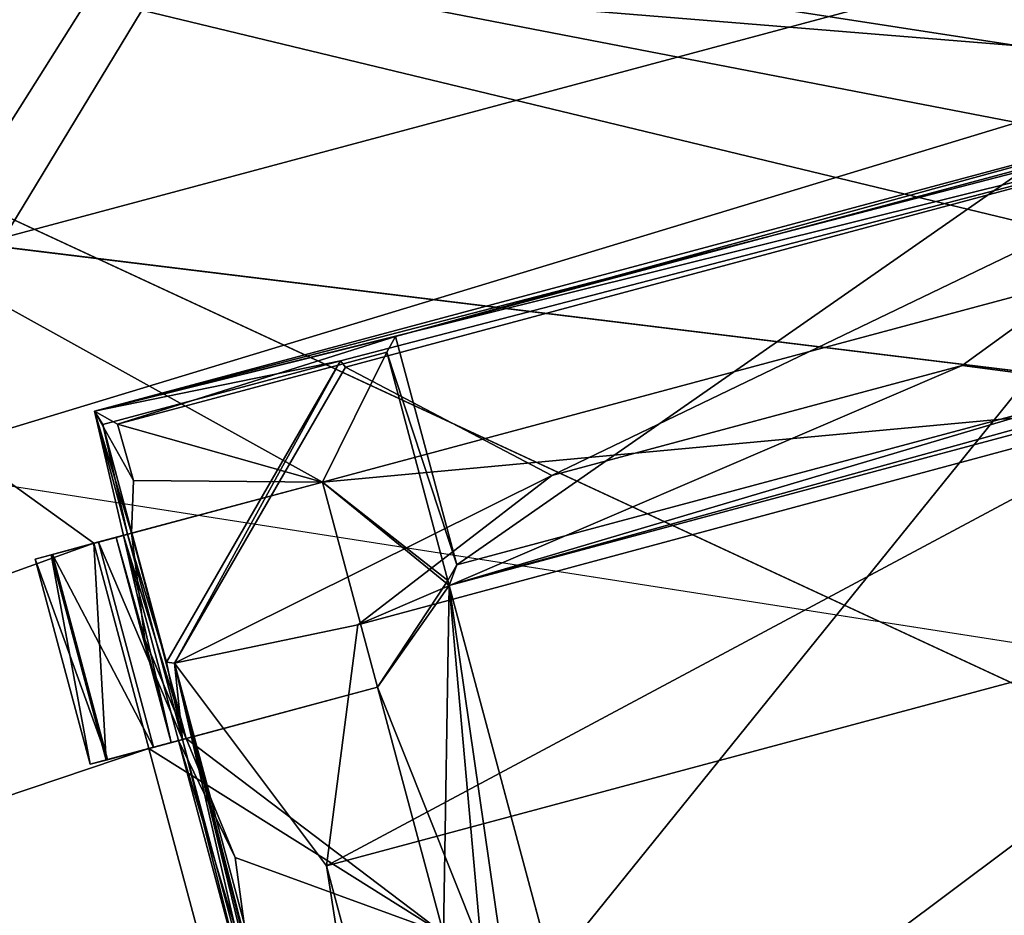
# Model space of a CAD drawing. Header units: millimetres. Extents: x -78 to 78, y -78 to 78.
# Tile 362 of 449: x -19.13 to -16.82, y 63.77 to 65.88. Entities that reach past the tile are written whole.
import ezdxf

# ---------------------------------------------------------------- set-up
doc = ezdxf.new("R2010")
doc.units = ezdxf.units.MM
doc.header["$LTSCALE"] = 41.718519
for name, color, linetype in [('10', 7, 'CONTINUOUS'), ('1003', 7, 'CONTINUOUS'), ('1023', 7, 'CONTINUOUS'), ('1745', 7, 'CONTINUOUS'), ('1769', 7, 'CONTINUOUS'), ('2704', 7, 'CONTINUOUS'), ('2720', 7, 'CONTINUOUS'), ('3561', 7, 'CONTINUOUS'), ('3587', 7, 'CONTINUOUS'), ('3611', 7, 'CONTINUOUS'), ('3638', 7, 'CONTINUOUS'), ('3639', 7, 'CONTINUOUS'), ('3643', 7, 'CONTINUOUS'), ('3644', 7, 'CONTINUOUS'), ('3669', 7, 'CONTINUOUS'), ('3672', 7, 'CONTINUOUS'), ('3673', 7, 'CONTINUOUS'), ('3693', 7, 'CONTINUOUS'), ('3721', 7, 'CONTINUOUS'), ('3742', 7, 'CONTINUOUS'), ('3743', 7, 'CONTINUOUS'), ('3747', 7, 'CONTINUOUS'), ('3764', 7, 'CONTINUOUS'), ('3771', 7, 'CONTINUOUS'), ('3772', 7, 'CONTINUOUS'), ('3794', 7, 'CONTINUOUS'), ('3800', 7, 'CONTINUOUS'), ('3823', 7, 'CONTINUOUS'), ('3825', 7, 'CONTINUOUS'), ('3851', 7, 'CONTINUOUS'), ('3876', 7, 'CONTINUOUS'), ('3877', 7, 'CONTINUOUS'), ('6', 7, 'CONTINUOUS'), ('873', 7, 'CONTINUOUS'), ('968', 7, 'CONTINUOUS')]:
    doc.layers.add(name, color=color, linetype=linetype)

msp = doc.modelspace()

# ---------------------------------------------------------------- linework, layer by layer
at = {"layer": '10', "linetype": 'CONTINUOUS'}
for points in [[(-45.7061, 61.0325, -2), (-35.7207, 67.3652, -2), (-2.1202, 62.1222, -2), (-45.7061, 61.0325, -2)], [(12.1176, 64.5267, -2), (-35.7207, 67.3652, -2), (12.9863, 67.3679, -2), (12.1176, 64.5267, -2)], [(-2.1202, 62.1222, -2), (-35.7207, 67.3652, -2), (0, 63, -2), (-2.1202, 62.1222, -2)], [(0, 63, -2), (-35.7207, 67.3652, -2), (12.2508, 63.4403, -2), (0, 63, -2)], [(-35.7207, 67.3652, -2), (12.1176, 64.5267, -2), (12.5431, 64.3966, -2), (-35.7207, 67.3652, -2)], [(12.2508, 63.4403, -2), (-35.7207, 67.3652, -2), (12.5431, 64.3966, -2), (12.2508, 63.4403, -2)]]:
    msp.add_3dface(points, dxfattribs=at)
at = {"layer": '1003', "color": 7, "linetype": 'CONTINUOUS'}
for points in [[(-18.6964, 61.6621, 22.2), (-19.5246, 64.7531, 22.2), (-18.6964, 61.6621, 23.2), (-18.6964, 61.6621, 22.2)], [(-18.6964, 61.6621, 23.2), (-19.5246, 64.7531, 22.2), (-19.5246, 64.7531, 23.2), (-18.6964, 61.6621, 23.2)]]:
    msp.add_3dface(points, dxfattribs=at)
at = {"layer": '1023', "color": 7, "linetype": 'CONTINUOUS'}
for points in [[(-19.1711, 65.3654, 22.2), (-22.4946, 68.451, 22.2), (-16.0801, 66.1937, 22.2), (-19.1711, 65.3654, 22.2)], [(-18.6964, 61.6621, 22.2), (-20.0402, 62.5258, 22.2), (-19.5246, 64.7531, 22.2), (-18.6964, 61.6621, 22.2)]]:
    msp.add_3dface(points, dxfattribs=at)
at = {"layer": '1745', "linetype": 'CONTINUOUS'}
for points in [[(-7.9703, 75.9162, 28.7), (-31.0424, 69.7372, 28.7), (-28.8782, 50.0362, 28.7), (-7.9703, 75.9162, 28.7)], [(-19.091, 54.5266, 28.7), (-7.9703, 75.9162, 28.7), (-28.8782, 50.0362, 28.7), (-19.091, 54.5266, 28.7)], [(-8.651, 57.1209, 28.7), (-7.9703, 75.9162, 28.7), (-19.091, 54.5266, 28.7), (-8.651, 57.1209, 28.7)]]:
    msp.add_3dface(points, dxfattribs=at)
at = {"layer": '1769', "linetype": 'CONTINUOUS'}
for points in [[(-27.6073, 68.005, 26.2), (-10.0938, 72.6977, 26.2), (-10.352, 59.2515, 26.2), (-27.6073, 68.005, 26.2)], [(-24.562, 60.6528, 26.2), (-27.6073, 68.005, 26.2), (-14.9868, 55.9316, 26.2), (-24.562, 60.6528, 26.2)], [(-27.6073, 68.005, 26.2), (-10.352, 59.2515, 26.2), (-12.3647, 57.1714, 26.2), (-27.6073, 68.005, 26.2)], [(-27.6073, 68.005, 26.2), (-12.3647, 57.1714, 26.2), (-14.9868, 55.9316, 26.2), (-27.6073, 68.005, 26.2)]]:
    msp.add_3dface(points, dxfattribs=at)
at = {"layer": '2704', "linetype": 'CONTINUOUS'}
for points in [[(-21.6345, 66.5724, 21.67), (-41.1111, 56.6556, 21.67), (-18.9595, 64.6457, 21.67), (-21.6345, 66.5724, 21.67)], [(-1.5819, 66.25, 21.67), (-21.6345, 66.5724, 21.67), (-15.9035, 65.4645, 21.67), (-1.5819, 66.25, 21.67)], [(-18.4216, 64.7898, 21.67), (-21.6345, 66.5724, 21.67), (-18.9595, 64.6457, 21.67), (-18.4216, 64.7898, 21.67)], [(-21.6345, 66.5724, 21.67), (-18.4216, 64.7898, 21.67), (-16.4414, 65.3204, 21.67), (-21.6345, 66.5724, 21.67)], [(-15.9035, 65.4645, 21.67), (-21.6345, 66.5724, 21.67), (-16.4414, 65.3204, 21.67), (-15.9035, 65.4645, 21.67)], [(-18.4216, 64.7898, 21.67), (-16.5779, 64.9605, 21.67), (-16.4414, 65.3204, 21.67), (-18.4216, 64.7898, 21.67)], [(-18.1234, 64.5464, 21.67), (-16.5779, 64.9605, 21.67), (-18.4216, 64.7898, 21.67), (-18.1234, 64.5464, 21.67)], [(-18.1234, 64.5464, 21.67), (-18.4216, 64.7898, 21.67), (-18.2921, 64.3068, 21.67), (-18.1234, 64.5464, 21.67)], [(-18.9595, 64.6457, 21.67), (-41.1111, 56.6556, 21.67), (-18.8301, 64.1627, 21.67), (-18.9595, 64.6457, 21.67)], [(-18.1234, 64.5464, 21.67), (-18.2921, 64.3068, 21.67), (-18.1369, 63.7273, 21.67), (-18.1234, 64.5464, 21.67)], [(-18.0074, 63.2443, 21.67), (-18.1234, 64.5464, 21.67), (-18.1369, 63.7273, 21.67), (-18.0074, 63.2443, 21.67)], [(-17.5862, 62.5416, 21.67), (-18.1234, 64.5464, 21.67), (-17.8522, 62.6648, 21.67), (-17.5862, 62.5416, 21.67)], [(-17.8522, 62.6648, 21.67), (-18.1234, 64.5464, 21.67), (-18.0074, 63.2443, 21.67), (-17.8522, 62.6648, 21.67)], [(-18.2921, 64.3068, 21.67), (-18.8301, 64.1627, 21.67), (-18.1369, 63.7273, 21.67), (-18.2921, 64.3068, 21.67)], [(-18.8301, 64.1627, 21.67), (-41.1111, 56.6556, 21.67), (-18.6748, 63.5831, 21.67), (-18.8301, 64.1627, 21.67)], [(-18.1369, 63.7273, 21.67), (-18.8301, 64.1627, 21.67), (-18.6748, 63.5831, 21.67), (-18.1369, 63.7273, 21.67)]]:
    msp.add_3dface(points, dxfattribs=at)
at = {"layer": '2720', "linetype": 'CONTINUOUS'}
for points in [[(-41.1446, 56.6312, 20.074), (-21.6495, 66.5675, 20.074), (-10.8403, 61.5523, 20.074), (-41.1446, 56.6312, 20.074)], [(-21.6495, 66.5675, 20.074), (21.6343, 66.5724, 20.074), (10.8681, 61.5473, 20.074), (-21.6495, 66.5675, 20.074)], [(-10.8403, 61.5523, 20.074), (-21.6495, 66.5675, 20.074), (10.8681, 61.5473, 20.074), (-10.8403, 61.5523, 20.074)]]:
    msp.add_3dface(points, dxfattribs=at)
at = {"layer": '3561', "linetype": 'CONTINUOUS'}
for points in [[(-18.1234, 64.5464, 21.67), (-17.5862, 62.5416, 21.67), (-18.1266, 64.5583, 21.845), (-18.1234, 64.5464, 21.67)], [(-17.5862, 62.5416, 21.67), (-17.5831, 62.5298, 21.845), (-18.1266, 64.5583, 21.845), (-17.5862, 62.5416, 21.67)]]:
    msp.add_3dface(points, dxfattribs=at)
at = {"layer": '3587', "linetype": 'CONTINUOUS'}
for points in [[(-16.5811, 64.9724, 21.845), (-18.1234, 64.5464, 21.67), (-16.6175, 64.9934, 22.27), (-16.5811, 64.9724, 21.845)], [(-16.6175, 64.9934, 22.27), (-18.1234, 64.5464, 21.67), (-18.1056, 64.5946, 22.27), (-16.6175, 64.9934, 22.27)], [(-16.5779, 64.9605, 21.67), (-18.1234, 64.5464, 21.67), (-16.5811, 64.9724, 21.845), (-16.5779, 64.9605, 21.67)], [(-18.1234, 64.5464, 21.67), (-18.1266, 64.5583, 21.845), (-18.1056, 64.5946, 22.27), (-18.1234, 64.5464, 21.67)]]:
    msp.add_3dface(points, dxfattribs=at)
at = {"layer": '3611', "linetype": 'CONTINUOUS'}
for points in [[(-18.2921, 64.3068, 21.67), (-18.4216, 64.7898, 21.67), (-18.2921, 64.3068, 21.845), (-18.2921, 64.3068, 21.67)], [(-18.4216, 64.7898, 21.67), (-18.4216, 64.7898, 21.845), (-18.2921, 64.3068, 21.845), (-18.4216, 64.7898, 21.67)]]:
    msp.add_3dface(points, dxfattribs=at)
at = {"layer": '3638', "linetype": 'CONTINUOUS'}
for points in [[(-18.8301, 64.1627, 21.67), (-18.2921, 64.3068, 21.845), (-18.9308, 64.1357, 21.7623), (-18.8301, 64.1627, 21.67)], [(-18.2921, 64.3068, 21.845), (-18.7422, 64.1862, 21.8612), (-18.9308, 64.1357, 21.7623), (-18.2921, 64.3068, 21.845)], [(-18.8301, 64.1627, 21.67), (-18.2921, 64.3068, 21.67), (-18.2921, 64.3068, 21.845), (-18.8301, 64.1627, 21.67)], [(-18.7422, 64.1862, 21.8612), (-18.9683, 64.1257, 21.896), (-18.9308, 64.1357, 21.7623), (-18.7422, 64.1862, 21.8612)], [(-18.9683, 64.1257, 21.896), (-18.7422, 64.1862, 21.8612), (-18.7781, 64.1766, 22.1544), (-18.9683, 64.1257, 21.896)], [(-18.9275, 64.1366, 22.5598), (-18.9683, 64.1257, 22.421), (-18.7605, 64.1813, 22.4493), (-18.9275, 64.1366, 22.5598)], [(-18.7605, 64.1813, 22.4493), (-18.9683, 64.1257, 22.421), (-18.7781, 64.1766, 22.1544), (-18.7605, 64.1813, 22.4493)], [(-18.9683, 64.1257, 22.421), (-18.9683, 64.1257, 21.896), (-18.7781, 64.1766, 22.1544), (-18.9683, 64.1257, 22.421)], [(-18.751, 64.1839, 22.6698), (-18.8192, 64.1656, 22.652), (-18.9275, 64.1366, 22.5598), (-18.751, 64.1839, 22.6698)], [(-18.751, 64.1839, 22.6698), (-18.9275, 64.1366, 22.5598), (-18.7605, 64.1813, 22.4493), (-18.751, 64.1839, 22.6698)]]:
    msp.add_3dface(points, dxfattribs=at)
at = {"layer": '3639', "linetype": 'CONTINUOUS'}
for points in [[(-18.4216, 64.7898, 21.67), (-18.9595, 64.6457, 21.67), (-19.0602, 64.6187, 21.7623), (-18.4216, 64.7898, 21.67)], [(-18.4216, 64.7898, 21.845), (-18.4216, 64.7898, 21.67), (-19.0602, 64.6187, 21.7623), (-18.4216, 64.7898, 21.845)], [(-18.8714, 64.6693, 21.8612), (-18.4216, 64.7898, 21.845), (-19.0602, 64.6187, 21.7623), (-18.8714, 64.6693, 21.8612)], [(-18.9075, 64.6596, 22.1557), (-18.8714, 64.6693, 21.8612), (-19.0977, 64.6086, 21.896), (-18.9075, 64.6596, 22.1557)], [(-19.0977, 64.6086, 21.896), (-18.8714, 64.6693, 21.8612), (-19.0602, 64.6187, 21.7623), (-19.0977, 64.6086, 21.896)], [(-18.89, 64.6643, 22.4493), (-18.9075, 64.6596, 22.1557), (-19.0977, 64.6086, 22.421), (-18.89, 64.6643, 22.4493)], [(-19.0569, 64.6195, 22.5598), (-18.89, 64.6643, 22.4493), (-19.0977, 64.6086, 22.421), (-19.0569, 64.6195, 22.5598)], [(-19.0977, 64.6086, 22.421), (-18.9075, 64.6596, 22.1557), (-19.0977, 64.6086, 21.896), (-19.0977, 64.6086, 22.421)], [(-18.9486, 64.6486, 22.652), (-18.89, 64.6643, 22.4493), (-19.0569, 64.6195, 22.5598), (-18.9486, 64.6486, 22.652)], [(-18.8804, 64.6669, 22.6698), (-18.89, 64.6643, 22.4493), (-18.9486, 64.6486, 22.652), (-18.8804, 64.6669, 22.6698)]]:
    msp.add_3dface(points, dxfattribs=at)
at = {"layer": '3643', "linetype": 'CONTINUOUS'}
for points in [[(-16.7615, 65.5307, 22.27), (-18.1056, 64.5946, 22.27), (-18.2495, 65.132, 22.27), (-16.7615, 65.5307, 22.27)], [(-16.6175, 64.9934, 22.27), (-18.1056, 64.5946, 22.27), (-16.7615, 65.5307, 22.27), (-16.6175, 64.9934, 22.27)]]:
    msp.add_3dface(points, dxfattribs=at)
at = {"layer": '3644', "linetype": 'CONTINUOUS'}
for points in [[(-18.9045, 64.9257, 21.845), (-18.2706, 65.0956, 21.845), (-18.4216, 64.7898, 21.845), (-18.9045, 64.9257, 21.845)], [(-18.2706, 65.0956, 21.845), (-18.1266, 64.5583, 21.845), (-18.4216, 64.7898, 21.845), (-18.2706, 65.0956, 21.845)], [(-18.8669, 64.7936, 21.845), (-18.9045, 64.9257, 21.845), (-18.4216, 64.7898, 21.845), (-18.8669, 64.7936, 21.845)], [(-18.8714, 64.6693, 21.8612), (-18.8669, 64.7936, 21.845), (-18.4216, 64.7898, 21.845), (-18.8714, 64.6693, 21.8612)], [(-18.4216, 64.7898, 21.845), (-18.1266, 64.5583, 21.845), (-18.2921, 64.3068, 21.845), (-18.4216, 64.7898, 21.845)], [(-18.1266, 64.5583, 21.845), (-17.5831, 62.5298, 21.845), (-18.2921, 64.3068, 21.845), (-18.1266, 64.5583, 21.845)], [(-18.7422, 64.1862, 21.8612), (-18.2921, 64.3068, 21.845), (-18.1369, 63.7273, 21.845), (-18.7422, 64.1862, 21.8612)], [(-18.2921, 64.3068, 21.845), (-17.5831, 62.5298, 21.845), (-18.1369, 63.7273, 21.845), (-18.2921, 64.3068, 21.845)], [(-18.6269, 63.9066, 21.845), (-18.7422, 64.1862, 21.8612), (-18.1369, 63.7273, 21.845), (-18.6269, 63.9066, 21.845)], [(-18.5867, 63.6067, 21.845), (-18.6269, 63.9066, 21.845), (-18.1369, 63.7273, 21.845), (-18.5867, 63.6067, 21.845)]]:
    msp.add_3dface(points, dxfattribs=at)
at = {"layer": '3669', "linetype": 'CONTINUOUS'}
for points in [[(-19.0602, 64.6187, 21.7623), (-18.9595, 64.6457, 21.67), (-18.9308, 64.1357, 21.7623), (-19.0602, 64.6187, 21.7623)], [(-18.9595, 64.6457, 21.67), (-18.8301, 64.1627, 21.67), (-18.9308, 64.1357, 21.7623), (-18.9595, 64.6457, 21.67)], [(-19.0977, 64.6086, 21.896), (-19.0602, 64.6187, 21.7623), (-18.9683, 64.1257, 21.896), (-19.0977, 64.6086, 21.896)], [(-18.9683, 64.1257, 21.896), (-19.0602, 64.6187, 21.7623), (-18.9308, 64.1357, 21.7623), (-18.9683, 64.1257, 21.896)]]:
    msp.add_3dface(points, dxfattribs=at)
at = {"layer": '3672', "linetype": 'CONTINUOUS'}
for points in [[(-18.1056, 64.5946, 22.27), (-18.2706, 65.0956, 21.845), (-18.2495, 65.132, 22.27), (-18.1056, 64.5946, 22.27)], [(-18.1056, 64.5946, 22.27), (-18.1266, 64.5583, 21.845), (-18.2706, 65.0956, 21.845), (-18.1056, 64.5946, 22.27)]]:
    msp.add_3dface(points, dxfattribs=at)
at = {"layer": '3673', "linetype": 'CONTINUOUS'}
for points in [[(-18.958, 64.9566, 22.47), (-16.0602, 65.7331, 22.47), (-18.2495, 65.132, 22.27), (-18.958, 64.9566, 22.47)], [(-16.0602, 65.7331, 22.47), (-16.7615, 65.5307, 22.27), (-18.2495, 65.132, 22.27), (-16.0602, 65.7331, 22.47)], [(-18.9045, 64.9257, 21.845), (-18.958, 64.9566, 22.47), (-18.2495, 65.132, 22.27), (-18.9045, 64.9257, 21.845)], [(-18.2706, 65.0956, 21.845), (-18.9045, 64.9257, 21.845), (-18.2495, 65.132, 22.27), (-18.2706, 65.0956, 21.845)]]:
    msp.add_3dface(points, dxfattribs=at)
at = {"layer": '3693', "linetype": 'CONTINUOUS'}
for points in [[(-19.0977, 64.6086, 22.421), (-19.0977, 64.6086, 21.896), (-18.9683, 64.1257, 22.421), (-19.0977, 64.6086, 22.421)], [(-19.0977, 64.6086, 21.896), (-18.9683, 64.1257, 21.896), (-18.9683, 64.1257, 22.421), (-19.0977, 64.6086, 21.896)]]:
    msp.add_3dface(points, dxfattribs=at)
at = {"layer": '3721', "linetype": 'CONTINUOUS'}
for points in [[(-18.9486, 64.6486, 22.652), (-19.0569, 64.6195, 22.5598), (-18.8192, 64.1656, 22.652), (-18.9486, 64.6486, 22.652)], [(-19.0569, 64.6195, 22.5598), (-19.0977, 64.6086, 22.421), (-18.9275, 64.1366, 22.5598), (-19.0569, 64.6195, 22.5598)], [(-18.8192, 64.1656, 22.652), (-19.0569, 64.6195, 22.5598), (-18.9275, 64.1366, 22.5598), (-18.8192, 64.1656, 22.652)], [(-19.0977, 64.6086, 22.421), (-18.9683, 64.1257, 22.421), (-18.9275, 64.1366, 22.5598), (-19.0977, 64.6086, 22.421)]]:
    msp.add_3dface(points, dxfattribs=at)
at = {"layer": '3742', "linetype": 'CONTINUOUS'}
for points in [[(-18.8804, 64.6669, 22.6698), (-18.9486, 64.6486, 22.652), (-18.751, 64.1839, 22.6698), (-18.8804, 64.6669, 22.6698)], [(-18.9486, 64.6486, 22.652), (-18.8192, 64.1656, 22.652), (-18.751, 64.1839, 22.6698), (-18.9486, 64.6486, 22.652)]]:
    msp.add_3dface(points, dxfattribs=at)
at = {"layer": '3743', "linetype": 'CONTINUOUS'}
for points in [[(-18.8714, 64.6693, 21.8612), (-18.9075, 64.6596, 22.1557), (-18.8398, 64.4189, 21.9003), (-18.8714, 64.6693, 21.8612)], [(-18.9075, 64.6596, 22.1557), (-18.89, 64.6643, 22.4493), (-18.7781, 64.1766, 22.1544), (-18.9075, 64.6596, 22.1557)], [(-18.9075, 64.6596, 22.1557), (-18.7781, 64.1766, 22.1544), (-18.8398, 64.4189, 21.9003), (-18.9075, 64.6596, 22.1557)], [(-18.89, 64.6643, 22.4493), (-18.7605, 64.1813, 22.4493), (-18.7781, 64.1766, 22.1544), (-18.89, 64.6643, 22.4493)], [(-18.7781, 64.1766, 22.1544), (-18.7422, 64.1862, 21.8612), (-18.8398, 64.4189, 21.9003), (-18.7781, 64.1766, 22.1544)]]:
    msp.add_3dface(points, dxfattribs=at)
at = {"layer": '3747', "linetype": 'CONTINUOUS'}
for points in [[(-18.9045, 64.9257, 21.845), (-18.8669, 64.7936, 21.845), (-18.958, 64.9566, 22.47), (-18.9045, 64.9257, 21.845)], [(-18.8669, 64.7936, 21.845), (-18.8714, 64.6693, 21.8612), (-18.958, 64.9566, 22.47), (-18.8669, 64.7936, 21.845)], [(-18.958, 64.9566, 22.47), (-18.8714, 64.6693, 21.8612), (-18.89, 64.6643, 22.4493), (-18.958, 64.9566, 22.47)], [(-18.8714, 64.6693, 21.8612), (-18.7422, 64.1862, 21.8612), (-18.89, 64.6643, 22.4493), (-18.8714, 64.6693, 21.8612)], [(-18.89, 64.6643, 22.4493), (-18.7422, 64.1862, 21.8612), (-18.7605, 64.1813, 22.4493), (-18.89, 64.6643, 22.4493)], [(-18.7422, 64.1862, 21.8612), (-18.6269, 63.9066, 21.845), (-18.7605, 64.1813, 22.4493), (-18.7422, 64.1862, 21.8612)], [(-18.6269, 63.9066, 21.845), (-18.5867, 63.6067, 21.845), (-18.7605, 64.1813, 22.4493), (-18.6269, 63.9066, 21.845)], [(-18.7605, 64.1813, 22.4493), (-18.5867, 63.6067, 21.845), (-18.6053, 63.6018, 22.4513), (-18.7605, 64.1813, 22.4493)]]:
    msp.add_3dface(points, dxfattribs=at)
at = {"layer": '3764', "linetype": 'CONTINUOUS'}
for points in [[(-18.751, 64.1839, 22.6698), (-18.7605, 64.1813, 22.4493), (-18.6053, 63.6018, 22.4513), (-18.751, 64.1839, 22.6698)], [(-18.5957, 63.6043, 22.6698), (-18.751, 64.1839, 22.6698), (-18.6053, 63.6018, 22.4513), (-18.5957, 63.6043, 22.6698)]]:
    msp.add_3dface(points, dxfattribs=at)
at = {"layer": '3771', "linetype": 'CONTINUOUS'}
msp.add_3dface([(-18.7422, 64.1862, 21.8612), (-18.8714, 64.6693, 21.8612), (-18.8398, 64.4189, 21.9003), (-18.7422, 64.1862, 21.8612)], dxfattribs=at)
at = {"layer": '3772', "linetype": 'CONTINUOUS'}
for points in [[(-18.8804, 64.6669, 22.6698), (-18.958, 64.9566, 22.67), (-18.89, 64.6643, 22.4493), (-18.8804, 64.6669, 22.6698)], [(-18.958, 64.9566, 22.67), (-18.958, 64.9566, 22.47), (-18.89, 64.6643, 22.4493), (-18.958, 64.9566, 22.67)]]:
    msp.add_3dface(points, dxfattribs=at)
at = {"layer": '3794', "linetype": 'CONTINUOUS'}
for points in [[(-18.958, 64.9566, 22.67), (-18.8804, 64.6669, 22.6698), (-18.9387, 64.9251, 22.97), (-18.958, 64.9566, 22.67)], [(-18.9387, 64.9251, 22.97), (-18.8804, 64.6669, 22.6698), (-18.7888, 64.3658, 22.97), (-18.9387, 64.9251, 22.97)], [(-18.8804, 64.6669, 22.6698), (-18.751, 64.1839, 22.6698), (-18.7888, 64.3658, 22.97), (-18.8804, 64.6669, 22.6698)], [(-18.751, 64.1839, 22.6698), (-18.7701, 64.3633, 23.47), (-18.7888, 64.3658, 22.97), (-18.751, 64.1839, 22.6698)], [(-18.311, 62.5418, 22.6698), (-18.1816, 62.0589, 22.6698), (-18.7701, 64.3633, 23.47), (-18.311, 62.5418, 22.6698)], [(-18.311, 62.5418, 22.6698), (-18.7701, 64.3633, 23.47), (-18.4663, 63.1214, 22.6698), (-18.311, 62.5418, 22.6698)], [(-18.7701, 64.3633, 23.47), (-18.1816, 62.0589, 22.6698), (-18.0906, 61.8274, 23.47), (-18.7701, 64.3633, 23.47)], [(-18.4663, 63.1214, 22.6698), (-18.7701, 64.3633, 23.47), (-18.5957, 63.6043, 22.6698), (-18.4663, 63.1214, 22.6698)], [(-18.5957, 63.6043, 22.6698), (-18.7701, 64.3633, 23.47), (-18.751, 64.1839, 22.6698), (-18.5957, 63.6043, 22.6698)]]:
    msp.add_3dface(points, dxfattribs=at)
at = {"layer": '3800', "linetype": 'CONTINUOUS'}
for points in [[(-18.958, 64.9566, 22.47), (-16.0538, 65.7089, 22.67), (-16.0602, 65.7331, 22.47), (-18.958, 64.9566, 22.47)], [(-18.958, 64.9566, 22.67), (-16.0538, 65.7089, 22.67), (-18.958, 64.9566, 22.47), (-18.958, 64.9566, 22.67)]]:
    msp.add_3dface(points, dxfattribs=at)
at = {"layer": '3823', "linetype": 'CONTINUOUS'}
for points in [[(-16.0735, 65.6747, 23.47), (-18.3679, 65.06, 23.47), (-17.8821, 64.8049, 23.47), (-16.0735, 65.6747, 23.47)], [(-16.9162, 65.0638, 23.47), (-16.0735, 65.6747, 23.47), (-17.8821, 64.8049, 23.47), (-16.9162, 65.0638, 23.47)], [(-16.3487, 64.9898, 23.47), (-16.0735, 65.6747, 23.47), (-16.9162, 65.0638, 23.47), (-16.3487, 64.9898, 23.47)], [(-18.3679, 65.06, 23.47), (-18.7701, 64.3633, 23.47), (-17.8821, 64.8049, 23.47), (-18.3679, 65.06, 23.47)], [(-17.8821, 64.8049, 23.47), (-18.7701, 64.3633, 23.47), (-18.3384, 64.4538, 23.47), (-17.8821, 64.8049, 23.47)], [(-18.7701, 64.3633, 23.47), (-18.4124, 63.8864, 23.47), (-18.3384, 64.4538, 23.47), (-18.7701, 64.3633, 23.47)], [(-18.7701, 64.3633, 23.47), (-18.0906, 61.8274, 23.47), (-18.4124, 63.8864, 23.47), (-18.7701, 64.3633, 23.47)], [(-18.4124, 63.8864, 23.47), (-18.0906, 61.8274, 23.47), (-18.1536, 62.9204, 23.47), (-18.4124, 63.8864, 23.47)]]:
    msp.add_3dface(points, dxfattribs=at)
at = {"layer": '3825', "linetype": 'CONTINUOUS'}
for points in [[(-16.3487, 64.9898, 23.47), (-16.9162, 65.0638, 23.47), (-18.3384, 64.4538, 23.47), (-16.3487, 64.9898, 23.47)], [(-16.9162, 65.0638, 23.47), (-17.8821, 64.8049, 23.47), (-18.3384, 64.4538, 23.47), (-16.9162, 65.0638, 23.47)], [(-18.4124, 63.8864, 23.47), (-15.9976, 64.5334, 23.47), (-16.3487, 64.9898, 23.47), (-18.4124, 63.8864, 23.47)], [(-18.4124, 63.8864, 23.47), (-16.3487, 64.9898, 23.47), (-18.3384, 64.4538, 23.47), (-18.4124, 63.8864, 23.47)], [(-18.4124, 63.8864, 23.47), (-18.1536, 62.9204, 23.47), (-15.9976, 64.5334, 23.47), (-18.4124, 63.8864, 23.47)], [(-18.1536, 62.9204, 23.47), (-15.7388, 63.5675, 23.47), (-15.9976, 64.5334, 23.47), (-18.1536, 62.9204, 23.47)]]:
    msp.add_3dface(points, dxfattribs=at)
at = {"layer": '3851', "linetype": 'CONTINUOUS'}
for points in [[(-18.7888, 64.3658, 22.97), (-18.7701, 64.3633, 23.47), (-18.3794, 65.0749, 22.97), (-18.7888, 64.3658, 22.97)], [(-18.3794, 65.0749, 22.97), (-18.7701, 64.3633, 23.47), (-18.3679, 65.06, 23.47), (-18.3794, 65.0749, 22.97)]]:
    msp.add_3dface(points, dxfattribs=at)
at = {"layer": '3876', "linetype": 'CONTINUOUS'}
msp.add_3dface([(-18.9387, 64.9251, 22.97), (-18.7888, 64.3658, 22.97), (-18.3794, 65.0749, 22.97), (-18.9387, 64.9251, 22.97)], dxfattribs=at)
at = {"layer": '3877', "linetype": 'CONTINUOUS'}
for points in [[(-16.0538, 65.7089, 22.67), (-18.958, 64.9566, 22.67), (-16.0735, 65.6747, 23.47), (-16.0538, 65.7089, 22.67)], [(-18.958, 64.9566, 22.67), (-18.3794, 65.0749, 22.97), (-16.0735, 65.6747, 23.47), (-18.958, 64.9566, 22.67)], [(-18.3794, 65.0749, 22.97), (-18.3679, 65.06, 23.47), (-16.0735, 65.6747, 23.47), (-18.3794, 65.0749, 22.97)], [(-18.958, 64.9566, 22.67), (-18.9387, 64.9251, 22.97), (-18.3794, 65.0749, 22.97), (-18.958, 64.9566, 22.67)]]:
    msp.add_3dface(points, dxfattribs=at)
at = {"layer": '6', "linetype": 'CONTINUOUS'}
for points in [[(-42.2902, 62.6652), (-9, 68), (-31.5711, 68.6928), (-42.2902, 62.6652)], [(-51.8914, 54.9785), (-9, 68), (-42.2902, 62.6652), (-51.8914, 54.9785)], [(-9, 68), (-51.8914, 54.9785), (-33, 52), (-9, 68)], [(-9, 51.3567), (-9, 68), (-33, 52), (-9, 51.3567)]]:
    msp.add_3dface(points, dxfattribs=at)
at = {"layer": '873', "color": 7, "linetype": 'CONTINUOUS'}
for points in [[(-15.2391, 71.8492, 23.2), (-22.7271, 69.8428, 23.2), (-19.4747, 65.1325, 23.2), (-15.2391, 71.8492, 23.2)], [(-15.2391, 71.8492, 23.2), (-19.4747, 65.1325, 23.2), (-19.1711, 65.3654, 23.2), (-15.2391, 71.8492, 23.2)], [(-15.2391, 71.8492, 23.2), (-19.1711, 65.3654, 23.2), (-16.0801, 66.1937, 23.2), (-15.2391, 71.8492, 23.2)], [(-18.6964, 61.6621, 23.2), (-19.5246, 64.7531, 23.2), (-19.7467, 62.6474, 23.2), (-18.6964, 61.6621, 23.2)]]:
    msp.add_3dface(points, dxfattribs=at)
at = {"layer": '968', "color": 7, "linetype": 'CONTINUOUS'}
for points in [[(-19.1711, 65.3654, 22.2), (-16.0801, 66.1937, 22.2), (-19.1711, 65.3654, 23.2), (-19.1711, 65.3654, 22.2)], [(-19.1711, 65.3654, 23.2), (-16.0801, 66.1937, 22.2), (-16.0801, 66.1937, 23.2), (-19.1711, 65.3654, 23.2)]]:
    msp.add_3dface(points, dxfattribs=at)

doc.saveas('drawing.dxf')
